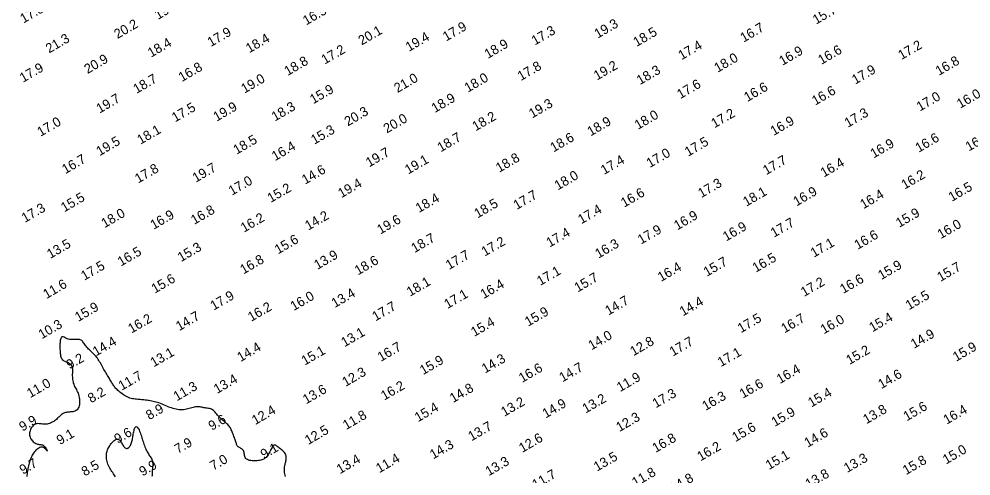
# Model space of a CAD drawing. Extents: x 3024098 to 3056816, y 418252 to 509144.
# Drawn here: x 3037542.7 to 3038042.2, y 419763.8 to 420003.5 of the extents above; entities that cross this region are included whole.
import ezdxf

# ---------------------------------------------------------------- set-up
doc = ezdxf.new("R2010")
doc.units = 0
doc.layers.add('V-CHAN-CONT-EL10', color=7, linetype='Continuous')
doc.layers.add('V-TOPO-SOUN-0911', color=7, linetype='Continuous')

msp = doc.modelspace()

# ---------------------------------------------------------------- linework, layer by layer
at = {"layer": 'V-CHAN-CONT-EL10'}
for points in [[(3037682.5, 419763.61), (3037682.32, 419764.28), (3037682.17, 419764.95), (3037682.05, 419765.62), (3037681.97, 419766.28), (3037681.94, 419766.92), (3037681.94, 419767.54), (3037681.98, 419768.13), (3037682.06, 419768.7), (3037682.17, 419769.25), (3037682.3, 419769.78), (3037682.43, 419770.29), (3037682.57, 419770.8), (3037682.69, 419771.31), (3037682.8, 419771.82), (3037682.89, 419772.33), (3037682.94, 419772.84), (3037682.96, 419773.35), (3037682.93, 419773.85), (3037682.87, 419774.33), (3037682.75, 419774.81), (3037682.58, 419775.26), (3037682.35, 419775.69), (3037682.06, 419776.1), (3037681.71, 419776.48), (3037681.32, 419776.84), (3037680.9, 419777.19), (3037680.47, 419777.53), (3037680.02, 419777.87), (3037679.58, 419778.2), (3037679.15, 419778.54), (3037678.75, 419778.88), (3037678.37, 419779.21), (3037678, 419779.51), (3037677.66, 419779.77), (3037677.33, 419779.95), (3037677.01, 419780.05), (3037676.7, 419780.05), (3037676.39, 419779.93), (3037676.09, 419779.68), (3037675.78, 419779.3), (3037675.48, 419778.84), (3037675.18, 419778.3), (3037674.89, 419777.72), (3037674.59, 419777.11), (3037674.29, 419776.5), (3037673.99, 419775.91), (3037673.69, 419775.36), (3037673.38, 419774.85), (3037673.06, 419774.39), (3037672.72, 419773.97), (3037672.36, 419773.6), (3037671.98, 419773.26), (3037671.56, 419772.95), (3037671.11, 419772.69), (3037670.62, 419772.46), (3037670.09, 419772.27), (3037669.53, 419772.11), (3037668.93, 419771.99), (3037668.31, 419771.89), (3037667.67, 419771.82), (3037667.01, 419771.78), (3037666.33, 419771.77), (3037665.65, 419771.78), (3037664.96, 419771.82), (3037664.3, 419771.9), (3037663.67, 419772.02), (3037663.08, 419772.2), (3037662.55, 419772.43), (3037662.09, 419772.72), (3037661.72, 419773.08), (3037661.44, 419773.52), (3037661.24, 419774.01), (3037661.1, 419774.54), (3037660.99, 419775.09), (3037660.9, 419775.65), (3037660.79, 419776.18), (3037660.65, 419776.68), (3037660.46, 419777.12), (3037660.2, 419777.5), (3037659.88, 419777.81), (3037659.52, 419778.08), (3037659.14, 419778.31), (3037658.74, 419778.53), (3037658.36, 419778.73), (3037658, 419778.94), (3037657.68, 419779.16), (3037657.42, 419779.42), (3037657.21, 419779.71), (3037657.04, 419780.03), (3037656.89, 419780.39), (3037656.76, 419780.78), (3037656.63, 419781.21), (3037656.5, 419781.68), (3037656.35, 419782.2), (3037656.17, 419782.76), (3037655.96, 419783.34), (3037655.74, 419783.96), (3037655.51, 419784.58), (3037655.27, 419785.21), (3037655.02, 419785.83), (3037654.77, 419786.43), (3037654.53, 419787.02), (3037654.3, 419787.56), (3037654.07, 419788.08), (3037653.84, 419788.57), (3037653.59, 419789.03), (3037653.31, 419789.49), (3037653, 419789.93), (3037652.64, 419790.37), (3037652.23, 419790.81), (3037651.77, 419791.26), (3037651.25, 419791.71), (3037650.7, 419792.17), (3037650.12, 419792.64), (3037649.54, 419793.13), (3037648.96, 419793.62), (3037648.39, 419794.13), (3037647.85, 419794.66), (3037647.35, 419795.2), (3037646.89, 419795.75), (3037646.44, 419796.29), (3037646.01, 419796.81), (3037645.59, 419797.31), (3037645.15, 419797.77), (3037644.71, 419798.17), (3037644.23, 419798.52), (3037643.73, 419798.8), (3037643.2, 419799.01), (3037642.64, 419799.18), (3037642.07, 419799.3), (3037641.49, 419799.4), (3037640.9, 419799.48), (3037640.32, 419799.56), (3037639.75, 419799.64), (3037639.18, 419799.74), (3037638.63, 419799.84), (3037638.08, 419799.94), (3037637.53, 419800.03), (3037636.98, 419800.1), (3037636.41, 419800.14), (3037635.84, 419800.13), (3037635.25, 419800.08), (3037634.63, 419799.97), (3037634, 419799.81), (3037633.34, 419799.62), (3037632.67, 419799.42), (3037631.98, 419799.2), (3037631.27, 419799), (3037630.55, 419798.82), (3037629.81, 419798.67), (3037629.06, 419798.58), (3037628.3, 419798.53), (3037627.53, 419798.53), (3037626.74, 419798.58), (3037625.95, 419798.67), (3037625.15, 419798.81), (3037624.34, 419799), (3037623.52, 419799.23), (3037622.7, 419799.5), (3037621.88, 419799.8), (3037621.05, 419800.14), (3037620.23, 419800.48), (3037619.4, 419800.83), (3037618.58, 419801.18), (3037617.76, 419801.52), (3037616.95, 419801.83), (3037616.15, 419802.12), (3037615.35, 419802.37), (3037614.57, 419802.6), (3037613.8, 419802.8), (3037613.05, 419802.98), (3037612.31, 419803.14), (3037611.59, 419803.28), (3037610.89, 419803.4), (3037610.21, 419803.5), (3037609.55, 419803.59), (3037608.9, 419803.66), (3037608.26, 419803.73), (3037607.63, 419803.79), (3037607, 419803.84), (3037606.36, 419803.89), (3037605.71, 419803.94), (3037605.06, 419803.99), (3037604.39, 419804.05), (3037603.71, 419804.12), (3037603.02, 419804.22), (3037602.33, 419804.34), (3037601.63, 419804.5), (3037600.93, 419804.71), (3037600.22, 419804.96), (3037599.52, 419805.27), (3037598.82, 419805.63), (3037598.13, 419806.03), (3037597.46, 419806.46), (3037596.82, 419806.9), (3037596.21, 419807.36), (3037595.63, 419807.82), (3037595.1, 419808.27), (3037594.61, 419808.71), (3037594.17, 419809.13), (3037593.76, 419809.55), (3037593.39, 419809.95), (3037593.05, 419810.35), (3037592.73, 419810.76), (3037592.43, 419811.17), (3037592.14, 419811.58), (3037591.85, 419812.01), (3037591.57, 419812.45), (3037591.29, 419812.9), (3037591.01, 419813.37), (3037590.72, 419813.86), (3037590.43, 419814.36), (3037590.12, 419814.88), (3037589.8, 419815.42), (3037589.47, 419815.98), (3037589.12, 419816.57), (3037588.76, 419817.17), (3037588.4, 419817.79), (3037588.02, 419818.42), (3037587.64, 419819.07), (3037587.26, 419819.73), (3037586.88, 419820.4), (3037586.51, 419821.08), (3037586.14, 419821.76), (3037585.76, 419822.44), (3037585.39, 419823.11), (3037585.02, 419823.76), (3037584.64, 419824.39), (3037584.27, 419824.98), (3037583.88, 419825.54), (3037583.5, 419826.05), (3037583.1, 419826.52), (3037582.7, 419826.97), (3037582.29, 419827.39), (3037581.88, 419827.8), (3037581.46, 419828.21), (3037581.02, 419828.62), (3037580.58, 419829.04), (3037580.13, 419829.49), (3037579.67, 419829.95), (3037579.21, 419830.42), (3037578.77, 419830.9), (3037578.33, 419831.39), (3037577.92, 419831.87), (3037577.53, 419832.35), (3037577.17, 419832.82), (3037576.84, 419833.28), (3037576.54, 419833.71), (3037576.25, 419834.12), (3037575.95, 419834.49), (3037575.63, 419834.81), (3037575.27, 419835.08), (3037574.87, 419835.29), (3037574.41, 419835.42), (3037573.87, 419835.49), (3037573.27, 419835.49), (3037572.62, 419835.46), (3037571.94, 419835.41), (3037571.24, 419835.37), (3037570.53, 419835.35), (3037569.83, 419835.37), (3037569.15, 419835.46), (3037568.51, 419835.63), (3037567.91, 419835.85), (3037567.35, 419836.11), (3037566.83, 419836.36), (3037566.36, 419836.58), (3037565.94, 419836.75), (3037565.57, 419836.83), (3037565.25, 419836.79), (3037564.98, 419836.62), (3037564.76, 419836.32), (3037564.59, 419835.92), (3037564.46, 419835.44), (3037564.35, 419834.9), (3037564.28, 419834.31), (3037564.23, 419833.71), (3037564.19, 419833.1), (3037564.17, 419832.51), (3037564.16, 419831.93), (3037564.15, 419831.37), (3037564.16, 419830.82), (3037564.18, 419830.27), (3037564.21, 419829.72), (3037564.24, 419829.17), (3037564.29, 419828.61), (3037564.34, 419828.04), (3037564.41, 419827.47), (3037564.51, 419826.91), (3037564.65, 419826.36), (3037564.84, 419825.85), (3037565.08, 419825.37), (3037565.4, 419824.94), (3037565.79, 419824.57), (3037566.26, 419824.26), (3037566.79, 419824), (3037567.37, 419823.77), (3037567.96, 419823.54), (3037568.54, 419823.31), (3037569.08, 419823.04), (3037569.56, 419822.73), (3037569.97, 419822.34), (3037570.27, 419821.86), (3037570.48, 419821.3), (3037570.61, 419820.69), (3037570.68, 419820.02), (3037570.71, 419819.32), (3037570.7, 419818.59), (3037570.69, 419817.85), (3037570.67, 419817.12), (3037570.67, 419816.41), (3037570.69, 419815.71), (3037570.73, 419815.03), (3037570.8, 419814.38), (3037570.9, 419813.74), (3037571.03, 419813.11), (3037571.19, 419812.51), (3037571.39, 419811.93), (3037571.63, 419811.36), (3037571.9, 419810.8), (3037572.19, 419810.25), (3037572.5, 419809.68), (3037572.81, 419809.11), (3037573.11, 419808.51), (3037573.4, 419807.87), (3037573.66, 419807.2), (3037573.9, 419806.48), (3037574.09, 419805.73), (3037574.25, 419804.96), (3037574.37, 419804.18), (3037574.44, 419803.4), (3037574.46, 419802.64), (3037574.44, 419801.91), (3037574.36, 419801.22), (3037574.22, 419800.58), (3037574.04, 419800), (3037573.8, 419799.48), (3037573.51, 419799.02), (3037573.18, 419798.61), (3037572.8, 419798.27), (3037572.38, 419797.99), (3037571.92, 419797.77), (3037571.42, 419797.61), (3037570.89, 419797.51), (3037570.34, 419797.44), (3037569.78, 419797.39), (3037569.21, 419797.36), (3037568.66, 419797.32), (3037568.11, 419797.28), (3037567.6, 419797.2), (3037567.11, 419797.08), (3037566.65, 419796.93), (3037566.22, 419796.74), (3037565.81, 419796.52), (3037565.41, 419796.27), (3037565.03, 419795.99), (3037564.65, 419795.69), (3037564.27, 419795.36), (3037563.9, 419795.01), (3037563.52, 419794.65), (3037563.13, 419794.28), (3037562.72, 419793.9), (3037562.3, 419793.53), (3037561.86, 419793.16), (3037561.4, 419792.8), (3037560.9, 419792.46), (3037560.38, 419792.15), (3037559.83, 419791.86), (3037559.25, 419791.6), (3037558.66, 419791.38), (3037558.06, 419791.2), (3037557.44, 419791.06), (3037556.83, 419790.98), (3037556.21, 419790.95), (3037555.6, 419790.97), (3037554.99, 419791.03), (3037554.39, 419791.12), (3037553.8, 419791.2), (3037553.23, 419791.26), (3037552.66, 419791.28), (3037552.12, 419791.24), (3037551.58, 419791.12), (3037551.07, 419790.91), (3037550.58, 419790.6), (3037550.12, 419790.23), (3037549.69, 419789.78), (3037549.31, 419789.29), (3037548.98, 419788.75), (3037548.7, 419788.18), (3037548.48, 419787.59), (3037548.33, 419786.99), (3037548.25, 419786.4), (3037548.23, 419785.8), (3037548.28, 419785.22), (3037548.38, 419784.65), (3037548.55, 419784.1), (3037548.77, 419783.57), (3037549.04, 419783.08), (3037549.37, 419782.62), (3037549.74, 419782.19), (3037550.15, 419781.81), (3037550.59, 419781.47), (3037551.04, 419781.17), (3037551.51, 419780.93), (3037551.98, 419780.73), (3037552.44, 419780.58), (3037552.89, 419780.48), (3037553.32, 419780.41), (3037553.74, 419780.36), (3037554.15, 419780.31), (3037554.55, 419780.23), (3037554.94, 419780.12), (3037555.32, 419779.94), (3037555.69, 419779.68), (3037556.06, 419779.33), (3037556.41, 419778.92), (3037556.73, 419778.47), (3037557.02, 419778.02), (3037557.25, 419777.61), (3037557.43, 419777.27), (3037557.53, 419777.02), (3037557.55, 419776.92), (3037557.48, 419776.96), (3037557.33, 419777.14), (3037557.11, 419777.41), (3037556.81, 419777.74), (3037556.46, 419778.09), (3037556.06, 419778.42), (3037555.61, 419778.69), (3037555.13, 419778.87), (3037554.63, 419778.93), (3037554.11, 419778.88), (3037553.58, 419778.72), (3037553.05, 419778.47), (3037552.53, 419778.15), (3037552.02, 419777.76), (3037551.54, 419777.32), (3037551.09, 419776.85), (3037550.68, 419776.36), (3037550.3, 419775.84), (3037549.96, 419775.31), (3037549.65, 419774.75), (3037549.36, 419774.18), (3037549.1, 419773.6), (3037548.85, 419773), (3037548.63, 419772.39), (3037548.41, 419771.76), (3037548.21, 419771.13), (3037548.02, 419770.48), (3037547.85, 419769.83), (3037547.68, 419769.17), (3037547.52, 419768.49), (3037547.38, 419767.81), (3037547.24, 419767.12), (3037547.12, 419766.42), (3037547.01, 419765.72), (3037546.91, 419765.02), (3037546.83, 419764.31), (3037546.78, 419763.6)], [(3037593.32, 419763.3), (3037593.03, 419763.86), (3037592.68, 419764.42), (3037592.3, 419764.99), (3037591.9, 419765.57), (3037591.48, 419766.15), (3037591.06, 419766.76), (3037590.66, 419767.37), (3037590.28, 419768.01), (3037589.94, 419768.67), (3037589.64, 419769.34), (3037589.37, 419770.03), (3037589.15, 419770.72), (3037588.96, 419771.4), (3037588.81, 419772.08), (3037588.69, 419772.75), (3037588.61, 419773.4), (3037588.57, 419774.02), (3037588.56, 419774.62), (3037588.59, 419775.21), (3037588.66, 419775.78), (3037588.77, 419776.34), (3037588.92, 419776.9), (3037589.11, 419777.46), (3037589.34, 419778.02), (3037589.62, 419778.59), (3037589.93, 419779.16), (3037590.27, 419779.72), (3037590.64, 419780.26), (3037591.04, 419780.78), (3037591.44, 419781.27), (3037591.85, 419781.71), (3037592.27, 419782.11), (3037592.68, 419782.45), (3037593.09, 419782.73), (3037593.49, 419782.94), (3037593.88, 419783.08), (3037594.26, 419783.14), (3037594.62, 419783.12), (3037594.97, 419783.02), (3037595.3, 419782.83), (3037595.6, 419782.55), (3037595.9, 419782.19), (3037596.17, 419781.78), (3037596.44, 419781.32), (3037596.71, 419780.85), (3037596.98, 419780.37), (3037597.25, 419779.92), (3037597.53, 419779.5), (3037597.83, 419779.13), (3037598.13, 419778.83), (3037598.44, 419778.59), (3037598.76, 419778.41), (3037599.08, 419778.31), (3037599.4, 419778.29), (3037599.71, 419778.35), (3037600.02, 419778.5), (3037600.32, 419778.73), (3037600.6, 419779.04), (3037600.87, 419779.42), (3037601.12, 419779.86), (3037601.36, 419780.34), (3037601.58, 419780.85), (3037601.77, 419781.38), (3037601.94, 419781.93), (3037602.08, 419782.47), (3037602.21, 419783.02), (3037602.31, 419783.57), (3037602.41, 419784.12), (3037602.5, 419784.68), (3037602.59, 419785.25), (3037602.68, 419785.83), (3037602.79, 419786.42), (3037602.91, 419787.02), (3037603.04, 419787.61), (3037603.2, 419788.17), (3037603.37, 419788.68), (3037603.55, 419789.11), (3037603.76, 419789.44), (3037603.99, 419789.65), (3037604.23, 419789.71), (3037604.5, 419789.61), (3037604.79, 419789.36), (3037605.08, 419788.99), (3037605.38, 419788.51), (3037605.68, 419787.95), (3037605.97, 419787.32), (3037606.25, 419786.66), (3037606.51, 419785.97), (3037606.75, 419785.29), (3037606.97, 419784.6), (3037607.18, 419783.92), (3037607.38, 419783.24), (3037607.58, 419782.55), (3037607.79, 419781.87), (3037608, 419781.19), (3037608.23, 419780.5), (3037608.47, 419779.81), (3037608.73, 419779.13), (3037609.01, 419778.46), (3037609.3, 419777.8), (3037609.6, 419777.16), (3037609.92, 419776.55), (3037610.24, 419775.97), (3037610.57, 419775.43), (3037610.9, 419774.92), (3037611.23, 419774.46), (3037611.55, 419774.01), (3037611.85, 419773.57), (3037612.12, 419773.13), (3037612.37, 419772.68), (3037612.57, 419772.2), (3037612.72, 419771.69), (3037612.82, 419771.13), (3037612.87, 419770.53), (3037612.89, 419769.91), (3037612.87, 419769.26), (3037612.83, 419768.61), (3037612.77, 419767.96), (3037612.71, 419767.32), (3037612.65, 419766.7), (3037612.6, 419766.11), (3037612.56, 419765.55), (3037612.53, 419765.02), (3037612.5, 419764.5), (3037612.49, 419764), (3037612.48, 419763.51)]]:
    msp.add_lwpolyline(points, dxfattribs=at)

# ---------------------------------------------------------------- texts
at = {"layer": 'V-TOPO-SOUN-0911'}
for s, p in [('17.8 ', (3037545.03, 420001.12)), ('19.7 ', (3037615.63, 420003.02)), ('16.5 ', (3037693.41, 420000.1)), ('15.7 ', (3037960.97, 420000.53)), ('20.2 ', (3037594.37, 419992.98)), ('17.9 ', (3037643.35, 419988.78)), ('20.1 ', (3037722.53, 419989.62)), ('17.9 ', (3037766.84, 419991.67)), ('17.3 ', (3037813.4, 419989.6)), ('19.3 ', (3037846.37, 419993.18)), ('18.5 ', (3037866.77, 419988.82)), ('16.7 ', (3037922.94, 419991.11)), ('21.3 ', (3037558.48, 419985.41)), ('18.4 ', (3037663.5, 419985.5)), ('19.4 ', (3037747.32, 419986.26)), ('18.4 ', (3037611.99, 419983.21)), ('17.2 ', (3037703.13, 419979.6)), ('18.9 ', (3037788.69, 419982.55)), ('17.4 ', (3037890.4, 419981.86)), ('16.9 ', (3037943.32, 419978.94)), ('16.6 ', (3037963.76, 419979.44)), ('17.2 ', (3038005.79, 419981.98)), ('20.9 ', (3037578.69, 419974.64)), ('18.0 ', (3037909.28, 419975.27)), ('17.9 ', (3037544.8, 419970.05)), ('16.8 ', (3037628.16, 419970.41)), ('18.8 ', (3037683.67, 419973.59)), ('17.8 ', (3037806.08, 419970.94)), ('19.2 ', (3037846.04, 419971.23)), ('18.3 ', (3037868.58, 419968.84)), ('17.9 ', (3037981.51, 419969.07)), ('16.8 ', (3038025.41, 419973.69)), ('18.7 ', (3037604.38, 419964.21)), ('19.0 ', (3037660.99, 419964.34)), ('21.0 ', (3037741.3, 419964.64)), ('18.0 ', (3037778.21, 419964.83)), ('15.9 ', (3037697.09, 419958.76)), ('17.6 ', (3037889.74, 419961.46)), ('16.6 ', (3037924.91, 419959.95)), ('19.7 ', (3037585.02, 419953.91)), ('18.9 ', (3037760.9, 419954.17)), ('16.6 ', (3037960.51, 419958.08)), ('17.0 ', (3038015.45, 419954.96)), ('16.0 ', (3038036.58, 419956.43)), ('17.5 ', (3037624.61, 419949.25)), ('19.9 ', (3037646.4, 419949.61)), ('18.3 ', (3037676.98, 419949.71)), ('19.3 ', (3037812.02, 419951.32)), ('20.3 ', (3037715.24, 419947.15)), ('18.2 ', (3037782.3, 419944.56)), ('18.0 ', (3037867.48, 419945.34)), ('17.2 ', (3037907.66, 419946.17)), ('17.3 ', (3037977.64, 419946.43)), ('17.0 ', (3037554, 419941.7)), ('20.0 ', (3037735.72, 419943.44)), ('18.9 ', (3037842.66, 419941.9)), ('16.9 ', (3037938.76, 419942.2)), ('18.1 ', (3037606.43, 419937.55)), ('15.3 ', (3037697.65, 419937.54)), ('18.7 ', (3037763.99, 419933.54)), ('18.6 ', (3037823.21, 419933.51)), ('16.1 ', (3038041.14, 419933.98)), ('19.5 ', (3037585.01, 419931.53)), ('18.5 ', (3037656.89, 419932.32)), ('16.4 ', (3037677.08, 419928.94)), ('17.5 ', (3037893.8, 419931.24)), ('16.9 ', (3037991.19, 419930.35)), ('16.6 ', (3038014.81, 419933.34)), ('19.7 ', (3037726.46, 419925.66)), ('17.0 ', (3037873.72, 419925.33)), ('16.7 ', (3037567.01, 419922.09)), ('19.1 ', (3037746.94, 419921.9)), ('18.8 ', (3037794.66, 419922.84)), ('17.4 ', (3037849.72, 419921.72)), ('17.7 ', (3037934.82, 419921.56)), ('16.4 ', (3037965.04, 419920.31)), ('17.8 ', (3037605.26, 419917.2)), ('19.7 ', (3037635.48, 419917.62)), ('14.6 ', (3037692.86, 419916.61)), ('16.2 ', (3038007.46, 419914.01)), ('17.0 ', (3037654.43, 419910.8)), ('19.4 ', (3037711.86, 419909.49)), ('18.0 ', (3037825.46, 419913.59)), ('17.3 ', (3037900.77, 419909.55)), ('15.2 ', (3037674.78, 419906.99)), ('16.6 ', (3037860.28, 419904.54)), ('18.1 ', (3037924.37, 419905.04)), ('16.9 ', (3037950.73, 419905.19)), ('16.4 ', (3037985.81, 419903.71)), ('16.5 ', (3038032.19, 419907.58)), ('15.5 ', (3037566.44, 419902.07)), ('18.4 ', (3037752.57, 419901.71)), ('18.5 ', (3037783.34, 419898.89)), ('17.7 ', (3037803.88, 419903.32)), ('17.3 ', (3037545.78, 419896.53)), ('18.0 ', (3037587.63, 419893.77)), ('16.8 ', (3037634.66, 419895.51)), ('17.4 ', (3037837.77, 419895.81)), ('15.9 ', (3038004.6, 419893.97)), ('16.9 ', (3037613.37, 419892.95)), ('16.2 ', (3037660.77, 419891.41)), ('14.2 ', (3037694.53, 419892.52)), ('19.6 ', (3037732.33, 419890.43)), ('16.9 ', (3037888.14, 419892.62)), ('17.7 ', (3037938.86, 419888.78)), ('17.9 ', (3037869.11, 419885.18)), ('16.9 ', (3037913.79, 419886.78)), ('16.0 ', (3038026.41, 419888)), ('15.6 ', (3037678.62, 419880)), ('18.7 ', (3037750.27, 419880.71)), ('17.2 ', (3037787.12, 419878.91)), ('17.4 ', (3037821.17, 419883.63)), ('16.6 ', (3037982.79, 419882.43)), ('13.5 ', (3037559.12, 419877.66)), ('16.5 ', (3037596.2, 419873.66)), ('15.3 ', (3037627.7, 419875.96)), ('16.3 ', (3037846.76, 419877.79)), ('17.1 ', (3037959.8, 419878.27)), ('16.8 ', (3037660.48, 419869.49)), ('13.9 ', (3037699.29, 419871.92)), ('18.6 ', (3037720.58, 419869.01)), ('17.7 ', (3037768.38, 419871.86)), ('16.5 ', (3037929.33, 419870.41)), ('17.5 ', (3037576.97, 419866.21)), ('16.4 ', (3037879.61, 419865.56)), ('15.7 ', (3037903.65, 419868.28)), ('15.9 ', (3037995.22, 419866.57)), ('15.7 ', (3038026.23, 419865.59)), ('15.6 ', (3037613.95, 419859.43)), ('17.1 ', (3037816.23, 419863.5)), ('15.7 ', (3037835.87, 419860.04)), ('16.6 ', (3037975.24, 419859.3)), ('11.6 ', (3037557.1, 419856.57)), ('18.1 ', (3037747.89, 419857.83)), ('16.4 ', (3037786.56, 419856.6)), ('17.2 ', (3037954.7, 419857.72)), ('17.9 ', (3037644.86, 419850.53)), ('16.0 ', (3037686.87, 419850.3)), ('13.4 ', (3037708.41, 419851.88)), ('17.1 ', (3037767.55, 419851.37)), ('15.5 ', (3038009.71, 419850.73)), ('15.9 ', (3037573.77, 419844.59)), ('16.2 ', (3037664.55, 419844.66)), ('17.7 ', (3037729.8, 419844.89)), ('14.7 ', (3037852.01, 419847.94)), ('14.4 ', (3037891.09, 419847.51)), ('14.7 ', (3037626.78, 419839.77)), ('15.9 ', (3037809.89, 419842.13)), ('17.5 ', (3037921.56, 419838.69)), ('16.7 ', (3037944.4, 419838.59)), ('15.4 ', (3037990.53, 419839.15)), ('10.3 ', (3037554.64, 419835.5)), ('16.2 ', (3037601.69, 419838.49)), ('15.4 ', (3037781.61, 419836.75)), ('16.0 ', (3037965.05, 419838.09)), ('13.1 ', (3037713.48, 419831.32)), ('14.0 ', (3037843.17, 419829.7)), ('14.9 ', (3038012.38, 419830.48)), ('14.4 ', (3037583.12, 419826.51)), ('16.7 ', (3037732.59, 419823.66)), ('12.8 ', (3037865.14, 419826.61)), ('17.7 ', (3037885.81, 419826.42)), ('13.1 ', (3037613.38, 419820.79)), ('14.4 ', (3037658.94, 419823.53)), ('15.1 ', (3037692.68, 419821.71)), ('17.1 ', (3037911.05, 419820.89)), ('15.2 ', (3037978.49, 419822.02)), ('15.9 ', (3038034.49, 419823.69)), ('9.2', (3037569.27, 419819.6)), ('15.9 ', (3037754.77, 419816.7)), ('14.3 ', (3037787.25, 419817.52)), ('11.7 ', (3037596.63, 419808.5)), ('12.3 ', (3037714.05, 419810.5)), ('16.6 ', (3037806.7, 419812.61)), ('14.7 ', (3037827.93, 419812.9)), ('16.4 ', (3037942.01, 419812.01)), ('14.6 ', (3037995.25, 419809.36)), ('11.0 ', (3037548.59, 419804.6)), ('13.4 ', (3037646.63, 419806.8)), ('11.9 ', (3037858.15, 419807.78)), ('16.6 ', (3037922.55, 419804.34)), ('8.2', (3037580.56, 419801.91)), ('11.3 ', (3037625.5, 419802.96)), ('13.6 ', (3037693.38, 419801.36)), ('16.2 ', (3037734.36, 419803.35)), ('14.8 ', (3037770.48, 419802.04)), ('17.3 ', (3037876.85, 419799.28)), ('15.4 ', (3037958.48, 419799.71)), ('13.2 ', (3037797.39, 419794.85)), ('14.9 ', (3037819.11, 419793.97)), ('13.2 ', (3037840.07, 419796.56)), ('16.3 ', (3037902.96, 419797.91)), ('8.9', (3037611.07, 419793.06)), ('12.4 ', (3037666.65, 419790.49)), ('15.4 ', (3037752.08, 419791.97)), ('15.9 ', (3037939.28, 419789.54)), ('13.8 ', (3037987.35, 419790.92)), ('15.6 ', (3038008.54, 419792.46)), ('16.4 ', (3038029.51, 419790.72)), ('9.9', (3037544.53, 419787.05)), ('9.6', (3037643.84, 419787.48)), ('11.8 ', (3037714.38, 419787.9)), ('12.3 ', (3037857.79, 419786.82)), ('9.6', (3037594.43, 419780.66)), ('12.5 ', (3037694.46, 419780.03)), ('13.7 ', (3037780.16, 419781.99)), ('15.6 ', (3037918.65, 419781.54)), ('9.1', (3037564.17, 419779.98)), ('12.6 ', (3037806.8, 419775.9)), ('16.8 ', (3037876.78, 419775.89)), ('14.6 ', (3037956.54, 419778.62)), ('7.9', (3037626.06, 419775.37)), ('9.1', (3037671.19, 419772.6)), ('14.3 ', (3037760.05, 419772.48)), ('16.2 ', (3037900.31, 419771.46)), ('15.0 ', (3038029.2, 419769.82)), ('7.0', (3037644.65, 419766.55)), ('13.4 ', (3037711.13, 419764.74)), ('11.4 ', (3037731.77, 419765.23)), ('13.5 ', (3037846.03, 419766.08)), ('15.1 ', (3037936.28, 419766.92)), ('13.3 ', (3037977.28, 419765.39)), ('15.8 ', (3038008.18, 419764.24)), ('9.7', (3037544.73, 419764.45)), ('8.5', (3037577.23, 419763.53)), ('9.9', (3037607.52, 419763.53)), ('13.3 ', (3037789.19, 419763.65)), ('11.7 ', (3037813.76, 419756.8)), ('11.8 ', (3037866.09, 419757.91)), ('14.8 ', (3037885.9, 419754.86)), ('13.8 ', (3037957.07, 419757.09))]:
    msp.add_text(s, height=5, rotation=30, dxfattribs=at).set_placement(p)

doc.saveas('drawing.dxf')
